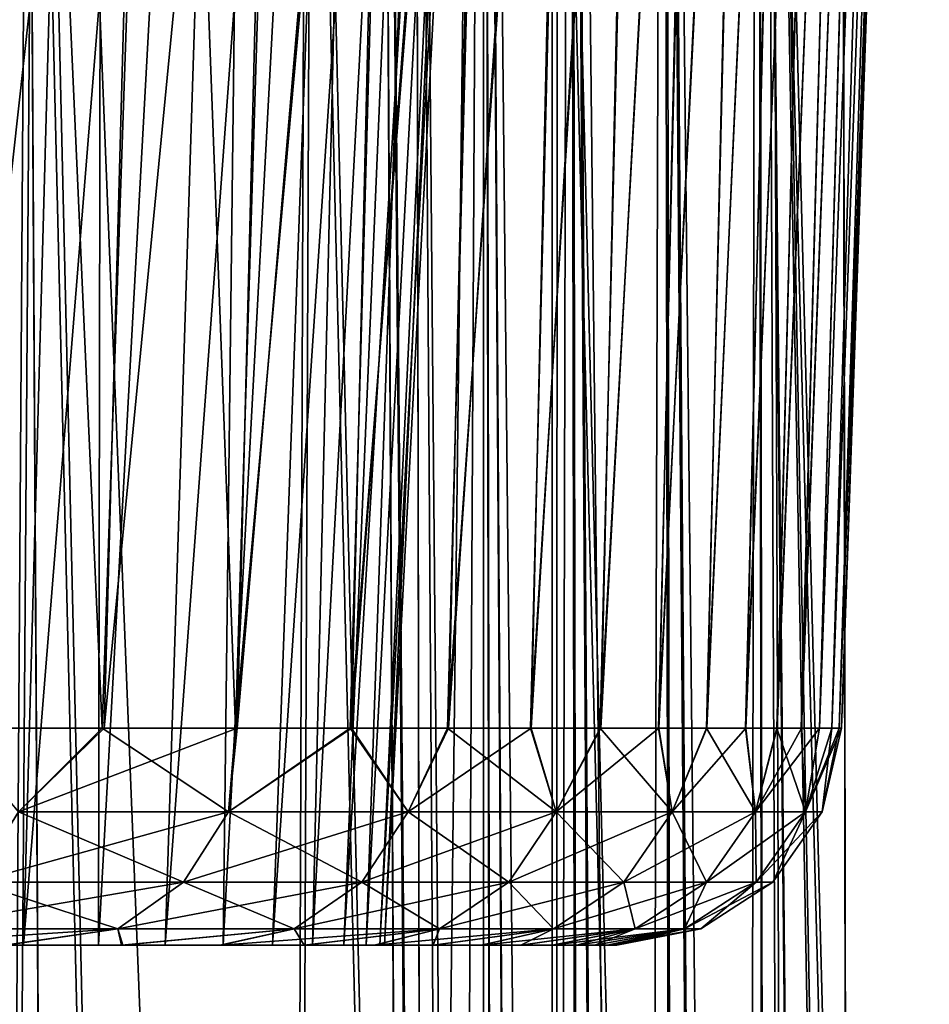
# Model space of a CAD drawing. Header units: millimetres. Extents: x -44.7 to 52.5, y -25.6 to 0.
# Tile 301 of 440: x 13.5 to 15.5, y -6.6 to -4.4. Entities that reach past the tile are written whole.
import ezdxf

# ---------------------------------------------------------------- set-up
doc = ezdxf.new("R2010")
doc.units = ezdxf.units.MM
doc.header["$LTSCALE"] = 65.185185
for name, color, linetype in [('129', 7, 'CONTINUOUS'), ('131', 7, 'CONTINUOUS'), ('132', 7, 'CONTINUOUS'), ('133', 7, 'CONTINUOUS'), ('134', 7, 'CONTINUOUS'), ('181', 7, 'CONTINUOUS'), ('182', 7, 'CONTINUOUS'), ('338', 7, 'CONTINUOUS'), ('347', 7, 'CONTINUOUS'), ('50', 7, 'CONTINUOUS'), ('51', 7, 'CONTINUOUS'), ('55', 7, 'CONTINUOUS'), ('61', 7, 'CONTINUOUS'), ('650', 7, 'CONTINUOUS'), ('654', 7, 'CONTINUOUS'), ('67', 7, 'CONTINUOUS'), ('74', 7, 'CONTINUOUS')]:
    doc.layers.add(name, color=color, linetype=linetype)

msp = doc.modelspace()

# ---------------------------------------------------------------- linework, layer by layer
at = {"layer": '129', "linetype": 'Continuous'}
for points in [[(13.1069, -6.5, 5.7183), (13.3115, -6.5, 5.2244), (13.7149, -6.5, 5.6102), (13.1069, -6.5, 5.7183)], [(13.4549, -6.5, 6.2043), (13.1069, -6.5, 5.7183), (13.7149, -6.5, 5.6102), (13.4549, -6.5, 6.2043)], [(13.3115, -6.5, -5.2244), (13.1069, -6.5, -5.7183), (13.7179, -6.5, -5.6029), (13.3115, -6.5, -5.2244)], [(13.7179, -6.5, -5.6029), (13.1069, -6.5, -5.7183), (13.4588, -6.5, -6.196), (13.7179, -6.5, -5.6029)], [(13.3115, -6.5, 5.2244), (13.4973, -6.5, 4.7237), (13.9337, -6.5, 5.0384), (13.3115, -6.5, 5.2244)], [(13.7149, -6.5, 5.6102), (13.3115, -6.5, 5.2244), (13.9337, -6.5, 5.0384), (13.7149, -6.5, 5.6102)], [(13.4973, -6.5, -4.7237), (13.3115, -6.5, -5.2244), (13.9361, -6.5, -5.032), (13.4973, -6.5, -4.7237)], [(13.9361, -6.5, -5.032), (13.3115, -6.5, -5.2244), (13.7179, -6.5, -5.6029), (13.9361, -6.5, -5.032)], [(13.4973, -6.5, 4.7237), (13.6639, -6.5, 4.2173), (14.1214, -6.5, 4.4893), (13.4973, -6.5, 4.7237)], [(13.9337, -6.5, 5.0384), (13.4973, -6.5, 4.7237), (14.1214, -6.5, 4.4893), (13.9337, -6.5, 5.0384)], [(13.6639, -6.5, -4.2173), (13.4973, -6.5, -4.7237), (14.1231, -6.5, -4.4839), (13.6639, -6.5, -4.2173)], [(14.1231, -6.5, -4.4839), (13.4973, -6.5, -4.7237), (13.9361, -6.5, -5.032), (14.1231, -6.5, -4.4839)], [(13.6639, -6.5, 4.2173), (13.8119, -6.5, 3.703), (14.2771, -6.5, 3.9631), (13.6639, -6.5, 4.2173)], [(14.1214, -6.5, 4.4893), (13.6639, -6.5, 4.2173), (14.2771, -6.5, 3.9631), (14.1214, -6.5, 4.4893)], [(13.8119, -6.5, -3.703), (13.6639, -6.5, -4.2173), (14.2783, -6.5, -3.9585), (13.8119, -6.5, -3.703)], [(14.2783, -6.5, -3.9585), (13.6639, -6.5, -4.2173), (14.1231, -6.5, -4.4839), (14.2783, -6.5, -3.9585)], [(13.8119, -6.5, 3.703), (13.9411, -6.5, 3.1822), (14.4085, -6.5, 3.4577), (13.8119, -6.5, 3.703)], [(14.2771, -6.5, 3.9631), (13.8119, -6.5, 3.703), (14.4085, -6.5, 3.4577), (14.2771, -6.5, 3.9631)], [(13.9411, -6.5, -3.1822), (13.8119, -6.5, -3.703), (14.4095, -6.5, -3.4539), (13.9411, -6.5, -3.1822)], [(14.4095, -6.5, -3.4539), (13.8119, -6.5, -3.703), (14.2783, -6.5, -3.9585), (14.4095, -6.5, -3.4539)], [(13.9411, -6.5, 3.1822), (14.0508, -6.5, 2.6574), (14.5156, -6.5, 2.9735), (13.9411, -6.5, 3.1822)], [(14.4085, -6.5, 3.4577), (13.9411, -6.5, 3.1822), (14.5156, -6.5, 2.9735), (14.4085, -6.5, 3.4577)], [(14.0508, -6.5, -2.6574), (13.9411, -6.5, -3.1822), (14.5163, -6.5, -2.9704), (14.0508, -6.5, -2.6574)], [(14.5163, -6.5, -2.9704), (13.9411, -6.5, -3.1822), (14.4095, -6.5, -3.4539), (14.5163, -6.5, -2.9704)], [(14.0508, -6.5, 2.6574), (14.1403, -6.5, 2.1311), (14.6038, -6.5, 2.5072), (14.0508, -6.5, 2.6574)], [(14.5156, -6.5, 2.9735), (14.0508, -6.5, 2.6574), (14.6038, -6.5, 2.5072), (14.5156, -6.5, 2.9735)], [(14.1403, -6.5, -2.1311), (14.0508, -6.5, -2.6574), (14.6042, -6.5, -2.5048), (14.1403, -6.5, -2.1311)], [(14.6042, -6.5, -2.5048), (14.0508, -6.5, -2.6574), (14.5163, -6.5, -2.9704), (14.6042, -6.5, -2.5048)], [(14.1403, -6.5, 2.1311), (14.2099, -6.5, 1.6027), (14.6734, -6.5, 2.0591), (14.1403, -6.5, 2.1311)], [(14.6038, -6.5, 2.5072), (14.1403, -6.5, 2.1311), (14.6734, -6.5, 2.0591), (14.6038, -6.5, 2.5072)], [(14.2099, -6.5, -1.6027), (14.1403, -6.5, -2.1311), (14.7281, -6.5, -1.6239), (14.2099, -6.5, -1.6027)], [(14.7281, -6.5, -1.6239), (14.1403, -6.5, -2.1311), (14.6737, -6.5, -2.0573), (14.7281, -6.5, -1.6239)], [(14.6737, -6.5, -2.0573), (14.1403, -6.5, -2.1311), (14.6042, -6.5, -2.5048), (14.6737, -6.5, -2.0573)], [(14.2099, -6.5, 1.6027), (14.2597, -6.5, 1.0714), (14.7681, -6.5, 1.2055), (14.2099, -6.5, 1.6027)], [(14.6734, -6.5, 2.0591), (14.2099, -6.5, 1.6027), (14.7279, -6.5, 1.6252), (14.6734, -6.5, 2.0591)], [(14.7279, -6.5, 1.6252), (14.2099, -6.5, 1.6027), (14.7681, -6.5, 1.2055), (14.7279, -6.5, 1.6252)], [(14.2597, -6.5, -1.0714), (14.2099, -6.5, -1.6027), (14.7682, -6.5, -1.2046), (14.2597, -6.5, -1.0714)], [(14.7682, -6.5, -1.2046), (14.2099, -6.5, -1.6027), (14.7281, -6.5, -1.6239), (14.7682, -6.5, -1.2046)], [(14.2597, -6.5, 1.0714), (14.2897, -6.5, 0.5372), (14.7958, -6.5, 0.7957), (14.2597, -6.5, 1.0714)], [(14.7681, -6.5, 1.2055), (14.2597, -6.5, 1.0714), (14.7958, -6.5, 0.7957), (14.7681, -6.5, 1.2055)], [(14.2897, -6.5, -0.5372), (14.2597, -6.5, -1.0714), (14.7959, -6.5, -0.7952), (14.2897, -6.5, -0.5372)], [(14.7959, -6.5, -0.7952), (14.2597, -6.5, -1.0714), (14.7682, -6.5, -1.2046), (14.7959, -6.5, -0.7952)], [(14.2897, -6.5, 0.5372), (14.3, -6.5), (14.8124, -6.5, 0.3936), (14.2897, -6.5, 0.5372)], [(14.7958, -6.5, 0.7957), (14.2897, -6.5, 0.5372), (14.8124, -6.5, 0.3936), (14.7958, -6.5, 0.7957)], [(14.3, -6.5), (14.2897, -6.5, -0.5372), (14.8172, -6.5), (14.3, -6.5)], [(14.8172, -6.5), (14.2897, -6.5, -0.5372), (14.8124, -6.5, -0.3933), (14.8172, -6.5)], [(14.8124, -6.5, -0.3933), (14.2897, -6.5, -0.5372), (14.7959, -6.5, -0.7952), (14.8124, -6.5, -0.3933)], [(14.8124, -6.5, 0.3936), (14.3, -6.5), (14.8172, -6.5), (14.8124, -6.5, 0.3936)]]:
    msp.add_3dface(points, dxfattribs=at)
at = {"layer": '131', "linetype": 'Continuous'}
for points in [[(13.2567, 0, 6.2136), (13.6747, 0, 5.2299), (13.1069, -6.5, 5.7183), (13.2567, 0, 6.2136)], [(13.1069, -6.5, 5.7183), (13.6747, 0, 5.2299), (13.3115, -6.5, 5.2244), (13.1069, -6.5, 5.7183)], [(13.3115, -6.5, 5.2244), (13.6747, 0, 5.2299), (13.4973, -6.5, 4.7237), (13.3115, -6.5, 5.2244)], [(13.6747, 0, 5.2299), (14.0191, 0, 4.2201), (13.4973, -6.5, 4.7237), (13.6747, 0, 5.2299)], [(13.4973, -6.5, 4.7237), (14.0191, 0, 4.2201), (13.6639, -6.5, 4.2173), (13.4973, -6.5, 4.7237)], [(13.6639, -6.5, 4.2173), (14.0191, 0, 4.2201), (13.8119, -6.5, 3.703), (13.6639, -6.5, 4.2173)], [(14.0191, 0, 4.2201), (14.2902, 0, 3.183), (13.8119, -6.5, 3.703), (14.0191, 0, 4.2201)], [(13.8119, -6.5, 3.703), (14.2902, 0, 3.183), (13.9411, -6.5, 3.1822), (13.8119, -6.5, 3.703)], [(13.9411, -6.5, 3.1822), (14.2902, 0, 3.183), (14.0508, -6.5, 2.6574), (13.9411, -6.5, 3.1822)], [(14.2902, 0, 3.183), (14.4847, 0, 2.1316), (14.0508, -6.5, 2.6574), (14.2902, 0, 3.183)], [(14.0508, -6.5, 2.6574), (14.4847, 0, 2.1316), (14.1403, -6.5, 2.1311), (14.0508, -6.5, 2.6574)], [(14.1403, -6.5, 2.1311), (14.4847, 0, 2.1316), (14.2099, -6.5, 1.6027), (14.1403, -6.5, 2.1311)], [(14.4847, 0, 2.1316), (14.6012, 0, 1.0716), (14.2099, -6.5, 1.6027), (14.4847, 0, 2.1316)], [(14.2099, -6.5, 1.6027), (14.6012, 0, 1.0716), (14.2597, -6.5, 1.0714), (14.2099, -6.5, 1.6027)], [(14.2597, -6.5, 1.0714), (14.6012, 0, 1.0716), (14.2897, -6.5, 0.5372), (14.2597, -6.5, 1.0714)], [(14.6012, 0, 1.0716), (14.6407, 0), (14.2897, -6.5, 0.5372), (14.6012, 0, 1.0716)], [(14.2897, -6.5, 0.5372), (14.6407, 0), (14.3, -6.5), (14.2897, -6.5, 0.5372)]]:
    msp.add_3dface(points, dxfattribs=at)
at = {"layer": '132', "linetype": 'Continuous'}
for points in [[(13.6747, 0, -5.2299), (13.2567, 0, -6.2136), (13.3115, -6.5, -5.2244), (13.6747, 0, -5.2299)], [(13.6747, 0, -5.2299), (13.3115, -6.5, -5.2244), (13.4973, -6.5, -4.7237), (13.6747, 0, -5.2299)], [(13.6747, 0, -5.2299), (13.4973, -6.5, -4.7237), (13.6639, -6.5, -4.2173), (13.6747, 0, -5.2299)], [(14.0191, 0, -4.2201), (13.6747, 0, -5.2299), (13.6639, -6.5, -4.2173), (14.0191, 0, -4.2201)], [(14.0191, 0, -4.2201), (13.6639, -6.5, -4.2173), (13.8119, -6.5, -3.703), (14.0191, 0, -4.2201)], [(14.0191, 0, -4.2201), (13.8119, -6.5, -3.703), (13.9411, -6.5, -3.1822), (14.0191, 0, -4.2201)], [(14.2902, 0, -3.183), (14.0191, 0, -4.2201), (13.9411, -6.5, -3.1822), (14.2902, 0, -3.183)], [(14.2902, 0, -3.183), (13.9411, -6.5, -3.1822), (14.0508, -6.5, -2.6574), (14.2902, 0, -3.183)], [(14.2902, 0, -3.183), (14.0508, -6.5, -2.6574), (14.1403, -6.5, -2.1311), (14.2902, 0, -3.183)], [(14.4847, 0, -2.1316), (14.2902, 0, -3.183), (14.1403, -6.5, -2.1311), (14.4847, 0, -2.1316)], [(14.4847, 0, -2.1316), (14.1403, -6.5, -2.1311), (14.2099, -6.5, -1.6027), (14.4847, 0, -2.1316)], [(14.4847, 0, -2.1316), (14.2099, -6.5, -1.6027), (14.2597, -6.5, -1.0714), (14.4847, 0, -2.1316)], [(14.6012, 0, -1.0716), (14.4847, 0, -2.1316), (14.2597, -6.5, -1.0714), (14.6012, 0, -1.0716)], [(14.6012, 0, -1.0716), (14.2597, -6.5, -1.0714), (14.2897, -6.5, -0.5372), (14.6012, 0, -1.0716)], [(14.3, -6.5), (14.6012, 0, -1.0716), (14.2897, -6.5, -0.5372), (14.3, -6.5)], [(14.6407, 0), (14.6012, 0, -1.0716), (14.3, -6.5), (14.6407, 0)]]:
    msp.add_3dface(points, dxfattribs=at)
at = {"layer": '133', "linetype": 'Continuous'}
for points in [[(13.672, -6.0174, 6.9052), (13.4868, -1.8826, 7.5601), (13.3277, -6.0174, 7.5484), (13.672, -6.0174, 6.9052)], [(13.8136, -1.8826, 6.9452), (13.4868, -1.8826, 7.5601), (13.672, -6.0174, 6.9052), (13.8136, -1.8826, 6.9452)], [(13.9687, -6.0174, 6.2833), (13.8136, -1.8826, 6.9452), (13.672, -6.0174, 6.9052), (13.9687, -6.0174, 6.2833)], [(14.0962, -1.8826, 6.352), (13.8136, -1.8826, 6.9452), (13.9687, -6.0174, 6.2833), (14.0962, -1.8826, 6.352)], [(14.3401, -1.8826, 5.7803), (14.0962, -1.8826, 6.352), (13.9687, -6.0174, 6.2833), (14.3401, -1.8826, 5.7803)], [(14.2236, -6.0174, 5.6829), (14.3401, -1.8826, 5.7803), (13.9687, -6.0174, 6.2833), (14.2236, -6.0174, 5.6829)], [(14.5495, -1.8826, 5.2309), (14.3401, -1.8826, 5.7803), (14.2236, -6.0174, 5.6829), (14.5495, -1.8826, 5.2309)], [(14.4406, -6.0174, 5.1063), (14.5495, -1.8826, 5.2309), (14.2236, -6.0174, 5.6829), (14.4406, -6.0174, 5.1063)], [(14.7283, -1.8826, 4.704), (14.5495, -1.8826, 5.2309), (14.4406, -6.0174, 5.1063), (14.7283, -1.8826, 4.704)], [(14.625, -6.0174, 4.5513), (14.7283, -1.8826, 4.704), (14.4406, -6.0174, 5.1063), (14.625, -6.0174, 4.5513)], [(14.8805, -1.8826, 4.1977), (14.7283, -1.8826, 4.704), (14.625, -6.0174, 4.5513), (14.8805, -1.8826, 4.1977)], [(14.7799, -6.0174, 4.0199), (14.8805, -1.8826, 4.1977), (14.625, -6.0174, 4.5513), (14.7799, -6.0174, 4.0199)], [(15.0088, -1.8826, 3.713), (14.8805, -1.8826, 4.1977), (14.7799, -6.0174, 4.0199), (15.0088, -1.8826, 3.713)], [(14.9096, -6.0174, 3.5085), (15.0088, -1.8826, 3.713), (14.7799, -6.0174, 4.0199), (14.9096, -6.0174, 3.5085)], [(15.1166, -1.8826, 3.2464), (15.0088, -1.8826, 3.713), (14.9096, -6.0174, 3.5085), (15.1166, -1.8826, 3.2464)], [(15.0164, -6.0174, 3.0188), (15.1166, -1.8826, 3.2464), (14.9096, -6.0174, 3.5085), (15.0164, -6.0174, 3.0188)], [(15.2058, -1.8826, 2.7989), (15.1166, -1.8826, 3.2464), (15.0164, -6.0174, 3.0188), (15.2058, -1.8826, 2.7989)], [(15.1037, -6.0174, 2.5462), (15.2058, -1.8826, 2.7989), (15.0164, -6.0174, 3.0188), (15.1037, -6.0174, 2.5462)], [(15.2791, -1.8826, 2.3661), (15.2058, -1.8826, 2.7989), (15.1037, -6.0174, 2.5462), (15.2791, -1.8826, 2.3661)], [(15.1733, -6.0174, 2.0921), (15.2791, -1.8826, 2.3661), (15.1037, -6.0174, 2.5462), (15.1733, -6.0174, 2.0921)], [(15.3379, -1.8826, 1.949), (15.2791, -1.8826, 2.3661), (15.1733, -6.0174, 2.0921), (15.3379, -1.8826, 1.949)], [(15.2275, -6.0174, 1.6517), (15.3379, -1.8826, 1.949), (15.1733, -6.0174, 2.0921), (15.2275, -6.0174, 1.6517)], [(15.3841, -1.8826, 1.5428), (15.3379, -1.8826, 1.949), (15.2275, -6.0174, 1.6517), (15.3841, -1.8826, 1.5428)], [(15.2677, -6.0174, 1.2256), (15.3841, -1.8826, 1.5428), (15.2275, -6.0174, 1.6517), (15.2677, -6.0174, 1.2256)], [(15.4186, -1.8826, 1.1482), (15.3841, -1.8826, 1.5428), (15.2677, -6.0174, 1.2256), (15.4186, -1.8826, 1.1482)], [(15.2955, -6.0174, 0.8092), (15.4186, -1.8826, 1.1482), (15.2677, -6.0174, 1.2256), (15.2955, -6.0174, 0.8092)], [(15.4425, -1.8826, 0.7603), (15.4186, -1.8826, 1.1482), (15.2955, -6.0174, 0.8092), (15.4425, -1.8826, 0.7603)], [(15.3116, -6.0174, 0.4001), (15.4425, -1.8826, 0.7603), (15.2955, -6.0174, 0.8092), (15.3116, -6.0174, 0.4001)], [(15.4566, -1.8826, 0.377), (15.4425, -1.8826, 0.7603), (15.3116, -6.0174, 0.4001), (15.4566, -1.8826, 0.377)], [(15.3169, -6.0174), (15.4566, -1.8826, 0.377), (15.3116, -6.0174, 0.4001), (15.3169, -6.0174)], [(15.4612, -1.8826), (15.4566, -1.8826, 0.377), (15.3169, -6.0174), (15.4612, -1.8826)]]:
    msp.add_3dface(points, dxfattribs=at)
at = {"layer": '134', "linetype": 'Continuous'}
for points in [[(13.4575, -1.8826, -7.6123), (13.7897, -1.8826, -6.9924), (13.3335, -6.0174, -7.5381), (13.4575, -1.8826, -7.6123)], [(13.3335, -6.0174, -7.5381), (13.7897, -1.8826, -6.9924), (13.6768, -6.0174, -6.8958), (13.3335, -6.0174, -7.5381)], [(13.7897, -1.8826, -6.9924), (14.0771, -1.8826, -6.3942), (13.6768, -6.0174, -6.8958), (13.7897, -1.8826, -6.9924)], [(13.6768, -6.0174, -6.8958), (14.0771, -1.8826, -6.3942), (13.9725, -6.0174, -6.2749), (13.6768, -6.0174, -6.8958)], [(14.0771, -1.8826, -6.3942), (14.325, -1.8826, -5.8177), (13.9725, -6.0174, -6.2749), (14.0771, -1.8826, -6.3942)], [(13.9725, -6.0174, -6.2749), (14.325, -1.8826, -5.8177), (14.2265, -6.0174, -5.6755), (13.9725, -6.0174, -6.2749)], [(14.325, -1.8826, -5.8177), (14.5377, -1.8826, -5.2635), (14.2265, -6.0174, -5.6755), (14.325, -1.8826, -5.8177)], [(14.2265, -6.0174, -5.6755), (14.5377, -1.8826, -5.2635), (14.4429, -6.0174, -5.0999), (14.2265, -6.0174, -5.6755)], [(14.5377, -1.8826, -5.2635), (14.7193, -1.8826, -4.732), (14.4429, -6.0174, -5.0999), (14.5377, -1.8826, -5.2635)], [(14.4429, -6.0174, -5.0999), (14.7193, -1.8826, -4.732), (14.6267, -6.0174, -4.5458), (14.4429, -6.0174, -5.0999)], [(14.7193, -1.8826, -4.732), (14.8738, -1.8826, -4.2214), (14.6267, -6.0174, -4.5458), (14.7193, -1.8826, -4.732)], [(14.6267, -6.0174, -4.5458), (14.8738, -1.8826, -4.2214), (14.7812, -6.0174, -4.0153), (14.6267, -6.0174, -4.5458)], [(14.8738, -1.8826, -4.2214), (15.0039, -1.8826, -3.7327), (14.7812, -6.0174, -4.0153), (14.8738, -1.8826, -4.2214)], [(14.7812, -6.0174, -4.0153), (15.0039, -1.8826, -3.7327), (14.9105, -6.0174, -3.5046), (14.7812, -6.0174, -4.0153)], [(15.0039, -1.8826, -3.7327), (15.1132, -1.8826, -3.2623), (14.9105, -6.0174, -3.5046), (15.0039, -1.8826, -3.7327)], [(14.9105, -6.0174, -3.5046), (15.1132, -1.8826, -3.2623), (15.017, -6.0174, -3.0157), (14.9105, -6.0174, -3.5046)], [(15.1132, -1.8826, -3.2623), (15.2035, -1.8826, -2.8115), (15.017, -6.0174, -3.0157), (15.1132, -1.8826, -3.2623)], [(15.017, -6.0174, -3.0157), (15.2035, -1.8826, -2.8115), (15.1041, -6.0174, -2.5438), (15.017, -6.0174, -3.0157)], [(15.2035, -1.8826, -2.8115), (15.2776, -1.8826, -2.3757), (15.1041, -6.0174, -2.5438), (15.2035, -1.8826, -2.8115)], [(15.1041, -6.0174, -2.5438), (15.2776, -1.8826, -2.3757), (15.1736, -6.0174, -2.0902), (15.1041, -6.0174, -2.5438)], [(15.2776, -1.8826, -2.3757), (15.337, -1.8826, -1.956), (15.1736, -6.0174, -2.0902), (15.2776, -1.8826, -2.3757)], [(15.1736, -6.0174, -2.0902), (15.337, -1.8826, -1.956), (15.2277, -6.0174, -1.6504), (15.1736, -6.0174, -2.0902)], [(15.337, -1.8826, -1.956), (15.3836, -1.8826, -1.5476), (15.2277, -6.0174, -1.6504), (15.337, -1.8826, -1.956)], [(15.2277, -6.0174, -1.6504), (15.3836, -1.8826, -1.5476), (15.2678, -6.0174, -1.2247), (15.2277, -6.0174, -1.6504)], [(15.3836, -1.8826, -1.5476), (15.4183, -1.8826, -1.1513), (15.2678, -6.0174, -1.2247), (15.3836, -1.8826, -1.5476)], [(15.2678, -6.0174, -1.2247), (15.4183, -1.8826, -1.1513), (15.2955, -6.0174, -0.8087), (15.2678, -6.0174, -1.2247)], [(15.4183, -1.8826, -1.1513), (15.4425, -1.8826, -0.7619), (15.2955, -6.0174, -0.8087), (15.4183, -1.8826, -1.1513)], [(15.2955, -6.0174, -0.8087), (15.4425, -1.8826, -0.7619), (15.3116, -6.0174, -0.3999), (15.2955, -6.0174, -0.8087)], [(15.4612, -1.8826), (15.3169, -6.0174), (15.3116, -6.0174, -0.3999), (15.4612, -1.8826)], [(15.4566, -1.8826, -0.3777), (15.4612, -1.8826), (15.3116, -6.0174, -0.3999), (15.4566, -1.8826, -0.3777)], [(15.4425, -1.8826, -0.7619), (15.4566, -1.8826, -0.3777), (15.3116, -6.0174, -0.3999), (15.4425, -1.8826, -0.7619)]]:
    msp.add_3dface(points, dxfattribs=at)
at = {"layer": '181', "linetype": 'Continuous'}
for points in [[(13.672, -6.0174, 6.9052), (13.3277, -6.0174, 7.5484), (13.4861, -6.2034, 7.1707), (13.672, -6.0174, 6.9052)], [(13.9534, -6.2034, 6.2125), (13.672, -6.0174, 6.9052), (13.4861, -6.2034, 7.1707), (13.9534, -6.2034, 6.2125)], [(13.9687, -6.0174, 6.2833), (13.672, -6.0174, 6.9052), (13.9534, -6.2034, 6.2125), (13.9687, -6.0174, 6.2833)], [(14.2236, -6.0174, 5.6829), (13.9687, -6.0174, 6.2833), (13.9534, -6.2034, 6.2125), (14.2236, -6.0174, 5.6829)], [(14.3528, -6.2034, 5.224), (14.2236, -6.0174, 5.6829), (13.9534, -6.2034, 6.2125), (14.3528, -6.2034, 5.224)], [(14.4406, -6.0174, 5.1063), (14.2236, -6.0174, 5.6829), (14.3528, -6.2034, 5.224), (14.4406, -6.0174, 5.1063)], [(14.6822, -6.2034, 4.2101), (14.4406, -6.0174, 5.1063), (14.3528, -6.2034, 5.224), (14.6822, -6.2034, 4.2101)], [(14.625, -6.0174, 4.5513), (14.4406, -6.0174, 5.1063), (14.6822, -6.2034, 4.2101), (14.625, -6.0174, 4.5513)], [(14.7799, -6.0174, 4.0199), (14.625, -6.0174, 4.5513), (14.6822, -6.2034, 4.2101), (14.7799, -6.0174, 4.0199)], [(14.9402, -6.2034, 3.1756), (14.7799, -6.0174, 4.0199), (14.6822, -6.2034, 4.2101), (14.9402, -6.2034, 3.1756)], [(14.9096, -6.0174, 3.5085), (14.7799, -6.0174, 4.0199), (14.9402, -6.2034, 3.1756), (14.9096, -6.0174, 3.5085)], [(15.0164, -6.0174, 3.0188), (14.9096, -6.0174, 3.5085), (14.9402, -6.2034, 3.1756), (15.0164, -6.0174, 3.0188)], [(15.1253, -6.2034, 2.1257), (15.0164, -6.0174, 3.0188), (14.9402, -6.2034, 3.1756), (15.1253, -6.2034, 2.1257)], [(15.1037, -6.0174, 2.5462), (15.0164, -6.0174, 3.0188), (15.1253, -6.2034, 2.1257), (15.1037, -6.0174, 2.5462)], [(15.1733, -6.0174, 2.0921), (15.1037, -6.0174, 2.5462), (15.1253, -6.2034, 2.1257), (15.1733, -6.0174, 2.0921)], [(15.2367, -6.2034, 1.0655), (15.1733, -6.0174, 2.0921), (15.1253, -6.2034, 2.1257), (15.2367, -6.2034, 1.0655)], [(15.2275, -6.0174, 1.6517), (15.1733, -6.0174, 2.0921), (15.2367, -6.2034, 1.0655), (15.2275, -6.0174, 1.6517)], [(15.2677, -6.0174, 1.2256), (15.2275, -6.0174, 1.6517), (15.2367, -6.2034, 1.0655), (15.2677, -6.0174, 1.2256)], [(15.2955, -6.0174, 0.8092), (15.2677, -6.0174, 1.2256), (15.2367, -6.2034, 1.0655), (15.2955, -6.0174, 0.8092)], [(15.2739, -6.2034), (15.2955, -6.0174, 0.8092), (15.2367, -6.2034, 1.0655), (15.2739, -6.2034)], [(15.3169, -6.0174), (15.3116, -6.0174, 0.4001), (15.2739, -6.2034), (15.3169, -6.0174)], [(15.3116, -6.0174, 0.4001), (15.2955, -6.0174, 0.8092), (15.2739, -6.2034), (15.3116, -6.0174, 0.4001)], [(13.8533, -6.3598, 6.1679), (13.4861, -6.2034, 7.1707), (13.3893, -6.3598, 7.1192), (13.8533, -6.3598, 6.1679)], [(13.9534, -6.2034, 6.2125), (13.4861, -6.2034, 7.1707), (13.8533, -6.3598, 6.1679), (13.9534, -6.2034, 6.2125)], [(14.2498, -6.3598, 5.1865), (13.9534, -6.2034, 6.2125), (13.8533, -6.3598, 6.1679), (14.2498, -6.3598, 5.1865)], [(14.3528, -6.2034, 5.224), (13.9534, -6.2034, 6.2125), (14.2498, -6.3598, 5.1865), (14.3528, -6.2034, 5.224)], [(14.5769, -6.3598, 4.1799), (14.3528, -6.2034, 5.224), (14.2498, -6.3598, 5.1865), (14.5769, -6.3598, 4.1799)], [(14.6822, -6.2034, 4.2101), (14.3528, -6.2034, 5.224), (14.5769, -6.3598, 4.1799), (14.6822, -6.2034, 4.2101)], [(14.833, -6.3598, 3.1528), (14.6822, -6.2034, 4.2101), (14.5769, -6.3598, 4.1799), (14.833, -6.3598, 3.1528)], [(14.9402, -6.2034, 3.1756), (14.6822, -6.2034, 4.2101), (14.833, -6.3598, 3.1528), (14.9402, -6.2034, 3.1756)], [(15.0168, -6.3598, 2.1105), (14.9402, -6.2034, 3.1756), (14.833, -6.3598, 3.1528), (15.0168, -6.3598, 2.1105)], [(15.1253, -6.2034, 2.1257), (14.9402, -6.2034, 3.1756), (15.0168, -6.3598, 2.1105), (15.1253, -6.2034, 2.1257)], [(15.1274, -6.3598, 1.0578), (15.1253, -6.2034, 2.1257), (15.0168, -6.3598, 2.1105), (15.1274, -6.3598, 1.0578)], [(15.2367, -6.2034, 1.0655), (15.1253, -6.2034, 2.1257), (15.1274, -6.3598, 1.0578), (15.2367, -6.2034, 1.0655)], [(15.1643, -6.3598), (15.2367, -6.2034, 1.0655), (15.1274, -6.3598, 1.0578), (15.1643, -6.3598)], [(15.2739, -6.2034), (15.2367, -6.2034, 1.0655), (15.1643, -6.3598), (15.2739, -6.2034)], [(13.7069, -6.4637, 6.1027), (13.3893, -6.3598, 7.1192), (13.2478, -6.4637, 7.044), (13.7069, -6.4637, 6.1027)], [(13.8533, -6.3598, 6.1679), (13.3893, -6.3598, 7.1192), (13.7069, -6.4637, 6.1027), (13.8533, -6.3598, 6.1679)], [(14.0992, -6.4637, 5.1317), (13.8533, -6.3598, 6.1679), (13.7069, -6.4637, 6.1027), (14.0992, -6.4637, 5.1317)], [(14.2498, -6.3598, 5.1865), (13.8533, -6.3598, 6.1679), (14.0992, -6.4637, 5.1317), (14.2498, -6.3598, 5.1865)], [(14.4229, -6.4637, 4.1357), (14.2498, -6.3598, 5.1865), (14.0992, -6.4637, 5.1317), (14.4229, -6.4637, 4.1357)], [(14.5769, -6.3598, 4.1799), (14.2498, -6.3598, 5.1865), (14.4229, -6.4637, 4.1357), (14.5769, -6.3598, 4.1799)], [(14.6762, -6.4637, 3.1195), (14.5769, -6.3598, 4.1799), (14.4229, -6.4637, 4.1357), (14.6762, -6.4637, 3.1195)], [(14.833, -6.3598, 3.1528), (14.5769, -6.3598, 4.1799), (14.6762, -6.4637, 3.1195), (14.833, -6.3598, 3.1528)], [(14.8581, -6.4637, 2.0882), (14.833, -6.3598, 3.1528), (14.6762, -6.4637, 3.1195), (14.8581, -6.4637, 2.0882)], [(15.0168, -6.3598, 2.1105), (14.833, -6.3598, 3.1528), (14.8581, -6.4637, 2.0882), (15.0168, -6.3598, 2.1105)], [(14.9676, -6.4637, 1.0466), (15.0168, -6.3598, 2.1105), (14.8581, -6.4637, 2.0882), (14.9676, -6.4637, 1.0466)], [(15.1274, -6.3598, 1.0578), (15.0168, -6.3598, 2.1105), (14.9676, -6.4637, 1.0466), (15.1274, -6.3598, 1.0578)], [(15.0041, -6.4637), (15.1274, -6.3598, 1.0578), (14.9676, -6.4637, 1.0466), (15.0041, -6.4637)], [(15.1643, -6.3598), (15.1274, -6.3598, 1.0578), (15.0041, -6.4637), (15.1643, -6.3598)], [(13.4549, -6.5, 6.2043), (13.7069, -6.4637, 6.1027), (13.2478, -6.4637, 7.044), (13.4549, -6.5, 6.2043)], [(13.4549, -6.5, 6.2043), (13.7149, -6.5, 5.6102), (13.7069, -6.4637, 6.1027), (13.4549, -6.5, 6.2043)], [(13.7149, -6.5, 5.6102), (14.0992, -6.4637, 5.1317), (13.7069, -6.4637, 6.1027), (13.7149, -6.5, 5.6102)], [(13.7149, -6.5, 5.6102), (13.9337, -6.5, 5.0384), (14.0992, -6.4637, 5.1317), (13.7149, -6.5, 5.6102)], [(13.9337, -6.5, 5.0384), (14.1214, -6.5, 4.4893), (14.0992, -6.4637, 5.1317), (13.9337, -6.5, 5.0384)], [(14.1214, -6.5, 4.4893), (14.4229, -6.4637, 4.1357), (14.0992, -6.4637, 5.1317), (14.1214, -6.5, 4.4893)], [(14.1214, -6.5, 4.4893), (14.2771, -6.5, 3.9631), (14.4229, -6.4637, 4.1357), (14.1214, -6.5, 4.4893)], [(14.2771, -6.5, 3.9631), (14.4085, -6.5, 3.4577), (14.4229, -6.4637, 4.1357), (14.2771, -6.5, 3.9631)], [(14.4085, -6.5, 3.4577), (14.5156, -6.5, 2.9735), (14.6762, -6.4637, 3.1195), (14.4085, -6.5, 3.4577)], [(14.4085, -6.5, 3.4577), (14.6762, -6.4637, 3.1195), (14.4229, -6.4637, 4.1357), (14.4085, -6.5, 3.4577)], [(14.5156, -6.5, 2.9735), (14.6038, -6.5, 2.5072), (14.6762, -6.4637, 3.1195), (14.5156, -6.5, 2.9735)], [(14.6038, -6.5, 2.5072), (14.6734, -6.5, 2.0591), (14.8581, -6.4637, 2.0882), (14.6038, -6.5, 2.5072)], [(14.6038, -6.5, 2.5072), (14.8581, -6.4637, 2.0882), (14.6762, -6.4637, 3.1195), (14.6038, -6.5, 2.5072)], [(14.6734, -6.5, 2.0591), (14.7279, -6.5, 1.6252), (14.8581, -6.4637, 2.0882), (14.6734, -6.5, 2.0591)], [(14.7279, -6.5, 1.6252), (14.7681, -6.5, 1.2055), (14.8581, -6.4637, 2.0882), (14.7279, -6.5, 1.6252)], [(14.7681, -6.5, 1.2055), (14.7958, -6.5, 0.7957), (14.9676, -6.4637, 1.0466), (14.7681, -6.5, 1.2055)], [(14.7681, -6.5, 1.2055), (14.9676, -6.4637, 1.0466), (14.8581, -6.4637, 2.0882), (14.7681, -6.5, 1.2055)], [(14.7958, -6.5, 0.7957), (14.8124, -6.5, 0.3936), (14.9676, -6.4637, 1.0466), (14.7958, -6.5, 0.7957)], [(14.8124, -6.5, 0.3936), (14.8172, -6.5), (14.9676, -6.4637, 1.0466), (14.8124, -6.5, 0.3936)], [(14.8172, -6.5), (15.0041, -6.4637), (14.9676, -6.4637, 1.0466), (14.8172, -6.5)]]:
    msp.add_3dface(points, dxfattribs=at)
at = {"layer": '182', "linetype": 'Continuous'}
for points in [[(13.3335, -6.0174, -7.5381), (13.6768, -6.0174, -6.8958), (13.4861, -6.2034, -7.1707), (13.3335, -6.0174, -7.5381)], [(13.6768, -6.0174, -6.8958), (13.9725, -6.0174, -6.2749), (13.4861, -6.2034, -7.1707), (13.6768, -6.0174, -6.8958)], [(13.4861, -6.2034, -7.1707), (13.9725, -6.0174, -6.2749), (13.9534, -6.2034, -6.2125), (13.4861, -6.2034, -7.1707)], [(13.9725, -6.0174, -6.2749), (14.2265, -6.0174, -5.6755), (13.9534, -6.2034, -6.2125), (13.9725, -6.0174, -6.2749)], [(13.9534, -6.2034, -6.2125), (14.2265, -6.0174, -5.6755), (14.3528, -6.2034, -5.224), (13.9534, -6.2034, -6.2125)], [(14.2265, -6.0174, -5.6755), (14.4429, -6.0174, -5.0999), (14.3528, -6.2034, -5.224), (14.2265, -6.0174, -5.6755)], [(14.4429, -6.0174, -5.0999), (14.6267, -6.0174, -4.5458), (14.3528, -6.2034, -5.224), (14.4429, -6.0174, -5.0999)], [(14.3528, -6.2034, -5.224), (14.6267, -6.0174, -4.5458), (14.6822, -6.2034, -4.2101), (14.3528, -6.2034, -5.224)], [(14.6267, -6.0174, -4.5458), (14.7812, -6.0174, -4.0153), (14.6822, -6.2034, -4.2101), (14.6267, -6.0174, -4.5458)], [(14.7812, -6.0174, -4.0153), (14.9105, -6.0174, -3.5046), (14.6822, -6.2034, -4.2101), (14.7812, -6.0174, -4.0153)], [(14.6822, -6.2034, -4.2101), (14.9105, -6.0174, -3.5046), (14.9402, -6.2034, -3.1756), (14.6822, -6.2034, -4.2101)], [(14.9105, -6.0174, -3.5046), (15.017, -6.0174, -3.0157), (14.9402, -6.2034, -3.1756), (14.9105, -6.0174, -3.5046)], [(15.017, -6.0174, -3.0157), (15.1041, -6.0174, -2.5438), (14.9402, -6.2034, -3.1756), (15.017, -6.0174, -3.0157)], [(14.9402, -6.2034, -3.1756), (15.1041, -6.0174, -2.5438), (15.1253, -6.2034, -2.1257), (14.9402, -6.2034, -3.1756)], [(15.1041, -6.0174, -2.5438), (15.1736, -6.0174, -2.0902), (15.1253, -6.2034, -2.1257), (15.1041, -6.0174, -2.5438)], [(15.1736, -6.0174, -2.0902), (15.2277, -6.0174, -1.6504), (15.1253, -6.2034, -2.1257), (15.1736, -6.0174, -2.0902)], [(15.2277, -6.0174, -1.6504), (15.2678, -6.0174, -1.2247), (15.1253, -6.2034, -2.1257), (15.2277, -6.0174, -1.6504)], [(15.1253, -6.2034, -2.1257), (15.2678, -6.0174, -1.2247), (15.2367, -6.2034, -1.0655), (15.1253, -6.2034, -2.1257)], [(15.3116, -6.0174, -0.3999), (15.3169, -6.0174), (15.2367, -6.2034, -1.0655), (15.3116, -6.0174, -0.3999)], [(15.3169, -6.0174), (15.2739, -6.2034), (15.2367, -6.2034, -1.0655), (15.3169, -6.0174)], [(15.2678, -6.0174, -1.2247), (15.2955, -6.0174, -0.8087), (15.2367, -6.2034, -1.0655), (15.2678, -6.0174, -1.2247)], [(15.2955, -6.0174, -0.8087), (15.3116, -6.0174, -0.3999), (15.2367, -6.2034, -1.0655), (15.2955, -6.0174, -0.8087)], [(13.4861, -6.2034, -7.1707), (13.9534, -6.2034, -6.2125), (13.3893, -6.3598, -7.1192), (13.4861, -6.2034, -7.1707)], [(13.3893, -6.3598, -7.1192), (13.9534, -6.2034, -6.2125), (13.8533, -6.3598, -6.1679), (13.3893, -6.3598, -7.1192)], [(13.9534, -6.2034, -6.2125), (14.3528, -6.2034, -5.224), (13.8533, -6.3598, -6.1679), (13.9534, -6.2034, -6.2125)], [(13.8533, -6.3598, -6.1679), (14.3528, -6.2034, -5.224), (14.2498, -6.3598, -5.1865), (13.8533, -6.3598, -6.1679)], [(14.3528, -6.2034, -5.224), (14.6822, -6.2034, -4.2101), (14.2498, -6.3598, -5.1865), (14.3528, -6.2034, -5.224)], [(14.2498, -6.3598, -5.1865), (14.6822, -6.2034, -4.2101), (14.5769, -6.3598, -4.1799), (14.2498, -6.3598, -5.1865)], [(14.6822, -6.2034, -4.2101), (14.9402, -6.2034, -3.1756), (14.5769, -6.3598, -4.1799), (14.6822, -6.2034, -4.2101)], [(14.5769, -6.3598, -4.1799), (14.9402, -6.2034, -3.1756), (14.833, -6.3598, -3.1528), (14.5769, -6.3598, -4.1799)], [(14.9402, -6.2034, -3.1756), (15.1253, -6.2034, -2.1257), (14.833, -6.3598, -3.1528), (14.9402, -6.2034, -3.1756)], [(14.833, -6.3598, -3.1528), (15.1253, -6.2034, -2.1257), (15.0168, -6.3598, -2.1105), (14.833, -6.3598, -3.1528)], [(15.1253, -6.2034, -2.1257), (15.2367, -6.2034, -1.0655), (15.0168, -6.3598, -2.1105), (15.1253, -6.2034, -2.1257)], [(15.0168, -6.3598, -2.1105), (15.2367, -6.2034, -1.0655), (15.1274, -6.3598, -1.0578), (15.0168, -6.3598, -2.1105)], [(15.2739, -6.2034), (15.1643, -6.3598), (15.1274, -6.3598, -1.0578), (15.2739, -6.2034)], [(15.2367, -6.2034, -1.0655), (15.2739, -6.2034), (15.1274, -6.3598, -1.0578), (15.2367, -6.2034, -1.0655)], [(13.3893, -6.3598, -7.1192), (13.8533, -6.3598, -6.1679), (13.2478, -6.4637, -7.044), (13.3893, -6.3598, -7.1192)], [(13.2478, -6.4637, -7.044), (13.8533, -6.3598, -6.1679), (13.7069, -6.4637, -6.1027), (13.2478, -6.4637, -7.044)], [(13.8533, -6.3598, -6.1679), (14.2498, -6.3598, -5.1865), (13.7069, -6.4637, -6.1027), (13.8533, -6.3598, -6.1679)], [(13.7069, -6.4637, -6.1027), (14.2498, -6.3598, -5.1865), (14.0992, -6.4637, -5.1317), (13.7069, -6.4637, -6.1027)], [(14.2498, -6.3598, -5.1865), (14.5769, -6.3598, -4.1799), (14.0992, -6.4637, -5.1317), (14.2498, -6.3598, -5.1865)], [(14.0992, -6.4637, -5.1317), (14.5769, -6.3598, -4.1799), (14.4229, -6.4637, -4.1357), (14.0992, -6.4637, -5.1317)], [(14.5769, -6.3598, -4.1799), (14.833, -6.3598, -3.1528), (14.4229, -6.4637, -4.1357), (14.5769, -6.3598, -4.1799)], [(14.4229, -6.4637, -4.1357), (14.833, -6.3598, -3.1528), (14.6762, -6.4637, -3.1195), (14.4229, -6.4637, -4.1357)], [(14.833, -6.3598, -3.1528), (15.0168, -6.3598, -2.1105), (14.6762, -6.4637, -3.1195), (14.833, -6.3598, -3.1528)], [(14.6762, -6.4637, -3.1195), (15.0168, -6.3598, -2.1105), (14.8581, -6.4637, -2.0882), (14.6762, -6.4637, -3.1195)], [(15.0168, -6.3598, -2.1105), (15.1274, -6.3598, -1.0578), (14.8581, -6.4637, -2.0882), (15.0168, -6.3598, -2.1105)], [(14.8581, -6.4637, -2.0882), (15.1274, -6.3598, -1.0578), (14.9676, -6.4637, -1.0466), (14.8581, -6.4637, -2.0882)], [(15.1643, -6.3598), (15.0041, -6.4637), (14.9676, -6.4637, -1.0466), (15.1643, -6.3598)], [(15.1274, -6.3598, -1.0578), (15.1643, -6.3598), (14.9676, -6.4637, -1.0466), (15.1274, -6.3598, -1.0578)], [(13.4588, -6.5, -6.196), (13.1595, -6.5, -6.812), (13.7069, -6.4637, -6.1027), (13.4588, -6.5, -6.196)], [(13.1595, -6.5, -6.812), (13.2478, -6.4637, -7.044), (13.7069, -6.4637, -6.1027), (13.1595, -6.5, -6.812)], [(13.7179, -6.5, -5.6029), (13.4588, -6.5, -6.196), (13.7069, -6.4637, -6.1027), (13.7179, -6.5, -5.6029)], [(13.7179, -6.5, -5.6029), (13.7069, -6.4637, -6.1027), (14.0992, -6.4637, -5.1317), (13.7179, -6.5, -5.6029)], [(13.9361, -6.5, -5.032), (13.7179, -6.5, -5.6029), (14.0992, -6.4637, -5.1317), (13.9361, -6.5, -5.032)], [(14.1231, -6.5, -4.4839), (13.9361, -6.5, -5.032), (14.4229, -6.4637, -4.1357), (14.1231, -6.5, -4.4839)], [(13.9361, -6.5, -5.032), (14.0992, -6.4637, -5.1317), (14.4229, -6.4637, -4.1357), (13.9361, -6.5, -5.032)], [(14.2783, -6.5, -3.9585), (14.1231, -6.5, -4.4839), (14.4229, -6.4637, -4.1357), (14.2783, -6.5, -3.9585)], [(14.4095, -6.5, -3.4539), (14.2783, -6.5, -3.9585), (14.6762, -6.4637, -3.1195), (14.4095, -6.5, -3.4539)], [(14.2783, -6.5, -3.9585), (14.4229, -6.4637, -4.1357), (14.6762, -6.4637, -3.1195), (14.2783, -6.5, -3.9585)], [(14.5163, -6.5, -2.9704), (14.4095, -6.5, -3.4539), (14.6762, -6.4637, -3.1195), (14.5163, -6.5, -2.9704)], [(14.6042, -6.5, -2.5048), (14.5163, -6.5, -2.9704), (14.8581, -6.4637, -2.0882), (14.6042, -6.5, -2.5048)], [(14.5163, -6.5, -2.9704), (14.6762, -6.4637, -3.1195), (14.8581, -6.4637, -2.0882), (14.5163, -6.5, -2.9704)], [(14.6737, -6.5, -2.0573), (14.6042, -6.5, -2.5048), (14.8581, -6.4637, -2.0882), (14.6737, -6.5, -2.0573)], [(14.7281, -6.5, -1.6239), (14.6737, -6.5, -2.0573), (14.9676, -6.4637, -1.0466), (14.7281, -6.5, -1.6239)], [(14.6737, -6.5, -2.0573), (14.8581, -6.4637, -2.0882), (14.9676, -6.4637, -1.0466), (14.6737, -6.5, -2.0573)], [(14.7682, -6.5, -1.2046), (14.7281, -6.5, -1.6239), (14.9676, -6.4637, -1.0466), (14.7682, -6.5, -1.2046)], [(14.7959, -6.5, -0.7952), (14.7682, -6.5, -1.2046), (14.9676, -6.4637, -1.0466), (14.7959, -6.5, -0.7952)], [(14.8124, -6.5, -0.3933), (14.7959, -6.5, -0.7952), (15.0041, -6.4637), (14.8124, -6.5, -0.3933)], [(15.0041, -6.4637), (14.7959, -6.5, -0.7952), (14.9676, -6.4637, -1.0466), (15.0041, -6.4637)], [(14.8172, -6.5), (14.8124, -6.5, -0.3933), (15.0041, -6.4637), (14.8172, -6.5)]]:
    msp.add_3dface(points, dxfattribs=at)
at = {"layer": '338', "linetype": 'Continuous'}
for points in [[(15.3328, -11.2655, 11.6322), (38.9268, -22.0203, 28.5253), (15.3155, -0.5, 11.5046), (15.3328, -11.2655, 11.6322)], [(15.3155, -0.5, 11.5046), (38.9268, -22.0203, 28.5253), (38.9553, -21.688, 28.542), (15.3155, -0.5, 11.5046)], [(41.0032, -0.5, 29.7714), (15.3155, -0.5, 11.5046), (40.9121, -9.1801, 29.7995), (41.0032, -0.5, 29.7714)], [(40.9121, -9.1801, 29.7995), (15.3155, -0.5, 11.5046), (40.8143, -18.5508, 29.8303), (40.9121, -9.1801, 29.7995)], [(40.8143, -18.5508, 29.8303), (15.3155, -0.5, 11.5046), (40.7913, -18.7999, 29.8166), (40.8143, -18.5508, 29.8303)], [(40.7913, -18.7999, 29.8166), (15.3155, -0.5, 11.5046), (40.7276, -19.0409, 29.7739), (40.7913, -18.7999, 29.8166)], [(40.7276, -19.0409, 29.7739), (15.3155, -0.5, 11.5046), (40.6253, -19.264, 29.7035), (40.7276, -19.0409, 29.7739)], [(40.6253, -19.264, 29.7035), (15.3155, -0.5, 11.5046), (40.4893, -19.4587, 29.609), (40.6253, -19.264, 29.7035)], [(40.4893, -19.4587, 29.609), (15.3155, -0.5, 11.5046), (39.9266, -20.1255, 29.2159), (40.4893, -19.4587, 29.609)], [(39.9266, -20.1255, 29.2159), (15.3155, -0.5, 11.5046), (39.3455, -20.8182, 28.8101), (39.9266, -20.1255, 29.2159)], [(39.3455, -20.8182, 28.8101), (15.3155, -0.5, 11.5046), (39.1691, -21.0747, 28.6875), (39.3455, -20.8182, 28.8101)], [(39.1691, -21.0747, 28.6875), (15.3155, -0.5, 11.5046), (39.0373, -21.3682, 28.5968), (39.1691, -21.0747, 28.6875)], [(39.0373, -21.3682, 28.5968), (15.3155, -0.5, 11.5046), (38.9553, -21.688, 28.542), (39.0373, -21.3682, 28.5968)]]:
    msp.add_3dface(points, dxfattribs=at)
at = {"layer": '347', "linetype": 'Continuous'}
for points in [[(15.3155, -0.5, -11.5046), (41.0032, -0.5, -29.7714), (15.3337, -11.8006, -11.6385), (15.3155, -0.5, -11.5046)], [(15.3337, -11.8006, -11.6385), (41.0032, -0.5, -29.7714), (15.3512, -22.9061, -11.7699), (15.3337, -11.8006, -11.6385)], [(15.3512, -22.9061, -11.7699), (41.0032, -0.5, -29.7714), (38.9554, -21.6874, -28.542), (15.3512, -22.9061, -11.7699)]]:
    msp.add_3dface(points, dxfattribs=at)
at = {"layer": '50', "linetype": 'Continuous'}
for points in [[(12.8246, -2.2921, -11.3138), (13.3616, -24.7026, -10.9849), (13.511, -2.2921, -10.4846), (12.8246, -2.2921, -11.3138)], [(13.5262, -2.2921, 10.4649), (13.3614, -24.7026, 10.9851), (12.8411, -2.2921, 11.2951), (13.5262, -2.2921, 10.4649)], [(14.0487, -24.7026, 10.0912), (13.3614, -24.7026, 10.9851), (13.5262, -2.2921, 10.4649), (14.0487, -24.7026, 10.0912)], [(13.3616, -24.7026, -10.9849), (14.0489, -24.7026, -10.091), (13.511, -2.2921, -10.4846), (13.3616, -24.7026, -10.9849)], [(13.511, -2.2921, -10.4846), (14.0489, -24.7026, -10.091), (14.1272, -2.2921, -9.6382), (13.511, -2.2921, -10.4846)], [(14.141, -2.2921, 9.618), (14.0487, -24.7026, 10.0912), (13.5262, -2.2921, 10.4649), (14.141, -2.2921, 9.618)], [(14.6767, -24.7026, 9.154), (14.0487, -24.7026, 10.0912), (14.141, -2.2921, 9.618), (14.6767, -24.7026, 9.154)], [(14.0489, -24.7026, -10.091), (14.6768, -24.7026, -9.1537), (14.1272, -2.2921, -9.6382), (14.0489, -24.7026, -10.091)], [(14.1272, -2.2921, -9.6382), (14.6768, -24.7026, -9.1537), (14.6727, -2.2921, -8.7855), (14.1272, -2.2921, -9.6382)], [(14.6849, -2.2921, 8.7651), (14.6767, -24.7026, 9.154), (14.141, -2.2921, 9.618), (14.6849, -2.2921, 8.7651)], [(14.6768, -24.7026, -9.1537), (15.2426, -24.7026, -8.177), (14.6727, -2.2921, -8.7855), (14.6768, -24.7026, -9.1537)], [(14.6727, -2.2921, -8.7855), (15.2426, -24.7026, -8.177), (15.1507, -2.2921, -7.9329), (14.6727, -2.2921, -8.7855)], [(15.2425, -24.7026, 8.1772), (14.6767, -24.7026, 9.154), (14.6849, -2.2921, 8.7651), (15.2425, -24.7026, 8.1772)], [(15.1612, -2.2921, 7.9128), (15.2425, -24.7026, 8.1772), (14.6849, -2.2921, 8.7651), (15.1612, -2.2921, 7.9128)], [(15.2426, -24.7026, -8.177), (15.7439, -24.7026, -7.1645), (15.1507, -2.2921, -7.9329), (15.2426, -24.7026, -8.177)], [(15.1507, -2.2921, -7.9329), (15.7439, -24.7026, -7.1645), (15.5634, -2.2921, -7.0889), (15.1507, -2.2921, -7.9329)], [(15.7438, -24.7026, 7.1647), (15.2425, -24.7026, 8.1772), (15.1612, -2.2921, 7.9128), (15.7438, -24.7026, 7.1647)], [(15.5722, -2.2921, 7.0696), (15.7438, -24.7026, 7.1647), (15.1612, -2.2921, 7.9128), (15.5722, -2.2921, 7.0696)]]:
    msp.add_3dface(points, dxfattribs=at)
at = {"layer": '51', "linetype": 'Continuous'}
for points in [[(12.6385, 0, -13.4852), (13.4904, 0, -12.6329), (12.7882, -22.9061, -13.6187), (12.6385, 0, -13.4852)], [(13.4907, 0, 12.6326), (12.6388, 0, 13.4848), (13.6237, -22.9061, 12.7829), (13.4907, 0, 12.6326)], [(13.6237, -22.9061, 12.7829), (12.6388, 0, 13.4848), (12.7876, -22.9061, 13.6193), (13.6237, -22.9061, 12.7829)], [(12.7882, -22.9061, -13.6187), (13.4904, 0, -12.6329), (13.6252, -22.9061, -12.7813), (12.7882, -22.9061, -13.6187)], [(13.4904, 0, -12.6329), (14.285, 0, -11.7267), (14.4058, -22.9061, -11.8946), (13.4904, 0, -12.6329)], [(13.6252, -22.9061, -12.7813), (13.4904, 0, -12.6329), (14.4058, -22.9061, -11.8946), (13.6252, -22.9061, -12.7813)], [(14.2852, 0, 11.7265), (13.4907, 0, 12.6326), (14.4058, -22.9061, 11.8946), (14.2852, 0, 11.7265)], [(14.4058, -22.9061, 11.8946), (13.4907, 0, 12.6326), (13.6237, -22.9061, 12.7829), (14.4058, -22.9061, 11.8946)], [(14.4058, -22.9061, -11.8946), (14.285, 0, -11.7267), (14.3862, -11.8006, -11.7658), (14.4058, -22.9061, -11.8946)], [(14.3862, -11.8006, -11.7658), (14.285, 0, -11.7267), (14.3659, -0.5, -11.6345), (14.3862, -11.8006, -11.7658)], [(14.3659, -0.5, 11.6345), (14.2852, 0, 11.7265), (14.3853, -11.2655, 11.7596), (14.3659, -0.5, 11.6345)], [(14.3853, -11.2655, 11.7596), (14.2852, 0, 11.7265), (14.4058, -22.9061, 11.8946), (14.3853, -11.2655, 11.7596)]]:
    msp.add_3dface(points, dxfattribs=at)
at = {"layer": '55', "linetype": 'Continuous'}
for points in [[(-5.741, -17.3864, 31.909), (33.25, -24.4031, 31.8722), (-5.6668, -3.2, 31.9832), (-5.741, -17.3864, 31.909)], [(31.741, -17.3864, 31.909), (31.6668, -3.2, 31.9832), (-5.6668, -3.2, 31.9832), (31.741, -17.3864, 31.909)], [(33.25, -24.4031, 31.8722), (31.741, -17.3864, 31.909), (-5.6668, -3.2, 31.9832), (33.25, -24.4031, 31.8722)]]:
    msp.add_3dface(points, dxfattribs=at)
at = {"layer": '61', "linetype": 'Continuous'}
for points in [[(-7.25, -24.4031, -31.8722), (-5.741, -17.3864, -31.909), (31.6668, -3.2, -31.9832), (-7.25, -24.4031, -31.8722)], [(31.741, -17.3864, -31.909), (-7.25, -24.4031, -31.8722), (31.6668, -3.2, -31.9832), (31.741, -17.3864, -31.909)], [(-5.741, -17.3864, -31.909), (-5.6668, -3.2, -31.9832), (31.6668, -3.2, -31.9832), (-5.741, -17.3864, -31.909)]]:
    msp.add_3dface(points, dxfattribs=at)
at = {"layer": '650', "linetype": 'Continuous'}
for points in [[(14.3659, -0.5, 11.6345), (14.3853, -11.2655, 11.7596), (14.5176, -22.9087, 11.7864), (14.3659, -0.5, 11.6345)], [(14.5225, -0.5, 11.492), (14.3659, -0.5, 11.6345), (14.5623, -22.9083, 11.7546), (14.5225, -0.5, 11.492)], [(14.5623, -22.9083, 11.7546), (14.3659, -0.5, 11.6345), (14.5176, -22.9087, 11.7864), (14.5623, -22.9083, 11.7546)], [(14.7155, -0.5, 11.4026), (14.5225, -0.5, 11.492), (14.7506, -22.9088, 11.6681), (14.7155, -0.5, 11.4026)], [(14.7506, -22.9088, 11.6681), (14.5225, -0.5, 11.492), (14.6625, -22.9078, 11.7001), (14.7506, -22.9088, 11.6681)], [(14.6625, -22.9078, 11.7001), (14.5225, -0.5, 11.492), (14.5623, -22.9083, 11.7546), (14.6625, -22.9078, 11.7001)], [(14.9245, -0.5, 11.3752), (14.7155, -0.5, 11.4026), (14.9585, -22.9078, 11.6405), (14.9245, -0.5, 11.3752)], [(14.9585, -22.9078, 11.6405), (14.7155, -0.5, 11.4026), (14.8545, -22.9083, 11.6463), (14.9585, -22.9078, 11.6405)], [(14.8545, -22.9083, 11.6463), (14.7155, -0.5, 11.4026), (14.7506, -22.9088, 11.6681), (14.8545, -22.9083, 11.6463)], [(15.1307, -0.5, 11.4108), (14.9245, -0.5, 11.3752), (15.1649, -22.9065, 11.6756), (15.1307, -0.5, 11.4108)], [(15.1649, -22.9065, 11.6756), (14.9245, -0.5, 11.3752), (15.0935, -22.9082, 11.6562), (15.1649, -22.9065, 11.6756)], [(15.0935, -22.9082, 11.6562), (14.9245, -0.5, 11.3752), (14.9585, -22.9078, 11.6405), (15.0935, -22.9082, 11.6562)], [(15.3512, -22.9061, 11.7699), (15.3328, -11.2655, 11.6322), (15.1307, -0.5, 11.4108), (15.3512, -22.9061, 11.7699)], [(15.3512, -22.9061, 11.7699), (15.1307, -0.5, 11.4108), (15.1649, -22.9065, 11.6756), (15.3512, -22.9061, 11.7699)], [(15.3328, -11.2655, 11.6322), (15.3155, -0.5, 11.5046), (15.1307, -0.5, 11.4108), (15.3328, -11.2655, 11.6322)]]:
    msp.add_3dface(points, dxfattribs=at)
at = {"layer": '654', "linetype": 'Continuous'}
for points in [[(14.3862, -11.8006, -11.7658), (14.3659, -0.5, -11.6345), (14.521, -0.5, -11.493), (14.3862, -11.8006, -11.7658)], [(14.4058, -22.9061, -11.8946), (14.3862, -11.8006, -11.7658), (14.521, -0.5, -11.493), (14.4058, -22.9061, -11.8946)], [(14.4058, -22.9061, -11.8946), (14.521, -0.5, -11.493), (14.5176, -22.9087, -11.7864), (14.4058, -22.9061, -11.8946)], [(14.5176, -22.9087, -11.7864), (14.521, -0.5, -11.493), (14.5623, -22.9083, -11.7546), (14.5176, -22.9087, -11.7864)], [(14.521, -0.5, -11.493), (14.7119, -0.5, -11.4036), (14.6625, -22.9078, -11.7001), (14.521, -0.5, -11.493)], [(14.5623, -22.9083, -11.7546), (14.521, -0.5, -11.493), (14.6625, -22.9078, -11.7001), (14.5623, -22.9083, -11.7546)], [(14.6625, -22.9078, -11.7001), (14.7119, -0.5, -11.4036), (14.7506, -22.9088, -11.6681), (14.6625, -22.9078, -11.7001)], [(14.7119, -0.5, -11.4036), (14.9199, -0.5, -11.3751), (14.8545, -22.9083, -11.6463), (14.7119, -0.5, -11.4036)], [(14.7506, -22.9088, -11.6681), (14.7119, -0.5, -11.4036), (14.8545, -22.9083, -11.6463), (14.7506, -22.9088, -11.6681)], [(14.8545, -22.9083, -11.6463), (14.9199, -0.5, -11.3751), (14.9584, -22.9078, -11.6405), (14.8545, -22.9083, -11.6463)], [(14.9199, -0.5, -11.3751), (15.1283, -0.5, -11.41), (15.0935, -22.9082, -11.6562), (14.9199, -0.5, -11.3751)], [(14.9584, -22.9078, -11.6405), (14.9199, -0.5, -11.3751), (15.0935, -22.9082, -11.6562), (14.9584, -22.9078, -11.6405)], [(15.0935, -22.9082, -11.6562), (15.1283, -0.5, -11.41), (15.1649, -22.9065, -11.6756), (15.0935, -22.9082, -11.6562)], [(15.3155, -0.5, -11.5046), (15.3337, -11.8006, -11.6385), (15.1283, -0.5, -11.41), (15.3155, -0.5, -11.5046)], [(15.3337, -11.8006, -11.6385), (15.3512, -22.9061, -11.7699), (15.1283, -0.5, -11.41), (15.3337, -11.8006, -11.6385)], [(15.1283, -0.5, -11.41), (15.3512, -22.9061, -11.7699), (15.1649, -22.9065, -11.6756), (15.1283, -0.5, -11.41)]]:
    msp.add_3dface(points, dxfattribs=at)
at = {"layer": '67', "linetype": 'Continuous'}
for points in [[(10.5688, -0.5, 30.5974), (31.65, 0, 30.6), (10.7371, -22.9037, 30.4801), (10.5688, -0.5, 30.5974)], [(10.7371, -22.9037, 30.4801), (31.65, 0, 30.6), (31.7371, -16.6367, 30.5129), (10.7371, -22.9037, 30.4801)]]:
    msp.add_3dface(points, dxfattribs=at)
at = {"layer": '74', "linetype": 'Continuous'}
for points in [[(10.7371, -22.9037, -30.4801), (31.65, 0, -30.6), (10.5688, -0.5, -30.5974), (10.7371, -22.9037, -30.4801)], [(31.65, 0, -30.6), (10.7371, -22.9037, -30.4801), (31.7371, -16.6367, -30.5129), (31.65, 0, -30.6)]]:
    msp.add_3dface(points, dxfattribs=at)

doc.saveas('drawing.dxf')
